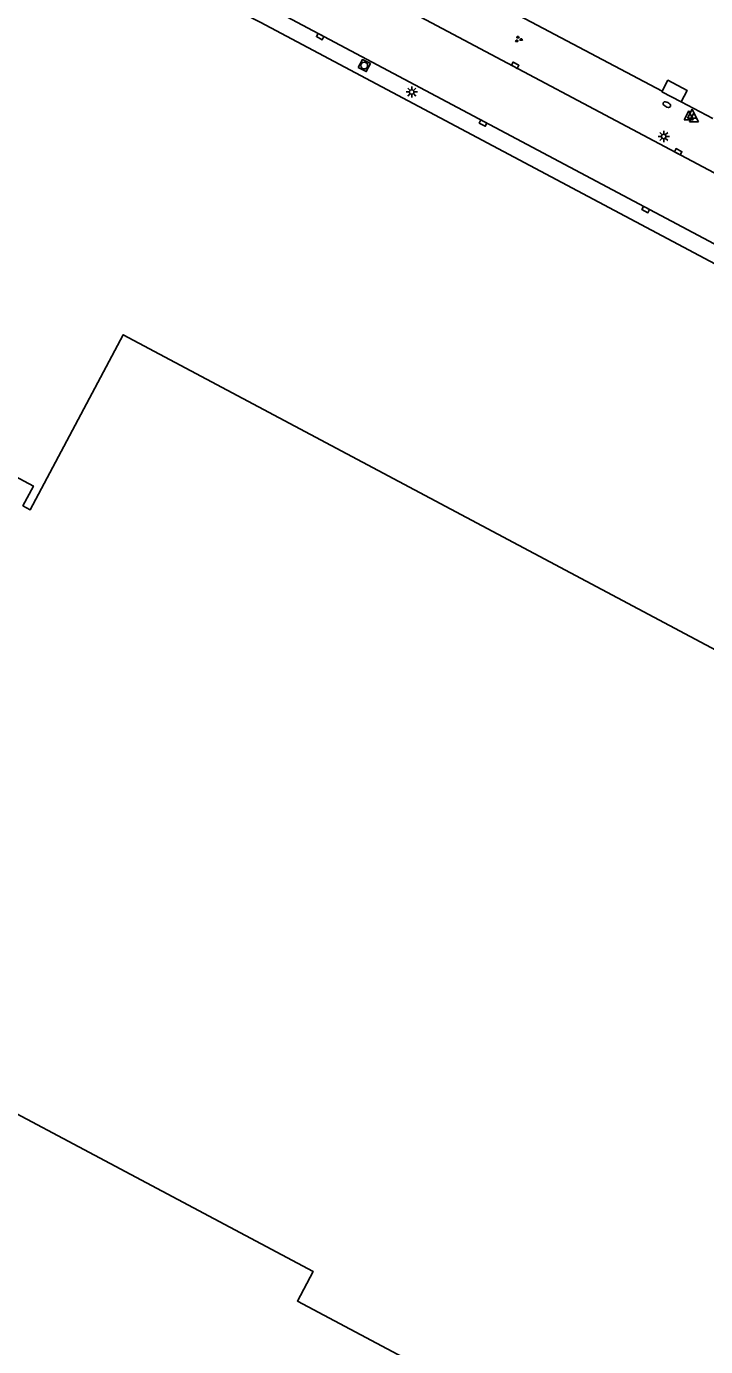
# Model space of a CAD drawing. Extents: x 136000 to 138005, y 398500 to 400500.
# Drawn here: x 136306.7 to 136382.3, y 398712.5 to 398859.5 of the extents above; entities that cross this region are included whole.
import ezdxf

# ---------------------------------------------------------------- set-up
doc = ezdxf.new("R2010")
doc.units = 0
for name, color, linetype in [('gg-afsc-hekwerk', 7, 'Continuous'), ('gg-bbg-bijgebouw', 7, 'Continuous'), ('gg-bbg-hoofdgebouw', 7, 'Continuous'), ('gg-knt-verharding', 7, 'Continuous'), ('gt-symb-brandkraan', 7, 'Continuous'), ('gt-symb-groenvak', 7, 'Continuous'), ('gt-symb-kolk', 7, 'Continuous'), ('gt-symb-lichtmast', 7, 'Continuous'), ('gt-symb-rioolschacht', 7, 'Continuous'), ('gt-symb-waterafsluiter', 7, 'Continuous')]:
    doc.layers.add(name, color=color, linetype=linetype)

# ---------------------------------------------------------------- blocks, each defined once
blk = doc.blocks.new('gt0-WAFSL')
at = {"layer": 'gt-symb-waterafsluiter'}
for p, q in [((-0.5, -0.33), (0, 0.67)), ((0, 0.67), (0.5, -0.33)), ((0.5, -0.33), (-0.5, -0.33))]:
    blk.add_line(p, q, dxfattribs=at)
blk = doc.blocks.new('gt0-BR')
at = {"layer": 'gt-symb-brandkraan'}
for centre, radius, start, end in [((-0.24, 0), 0.206, 107.5669, 252.4331), ((0.6, -2.66), 3, 106.892, 107.5669), ((0, -0.69), 0.938, 73.108, 106.892), ((-0.6, -2.66), 3, 72.4331, 73.108), ((0.24, 0), 0.206, 287.567, 72.4331), ((0.6, 2.66), 3, 252.4331, 253.108), ((0, 0.69), 0.938, 253.108, 286.8921), ((-0.6, 2.66), 3, 286.8921, 287.567)]:
    blk.add_arc(centre, radius, start, end, dxfattribs=at)
blk = doc.blocks.new('gt0-LMAST')
at = {"layer": 'gt-symb-lichtmast'}
for p, q in [((-0.18, 0.17), (-0.45, 0.44)), ((-0.01, 0.25), (-0.01, 0.62)), ((0.17, 0.17), (0.44, 0.44)), ((-0.26, 0), (-0.63, 0)), ((-0.18, -0.18), (-0.45, -0.45)), ((-0.01, -0.25), (-0.01, -0.63)), ((0.44, -0.45), (0.17, -0.18)), ((0.24, 0), (0.62, 0))]:
    blk.add_line(p, q, dxfattribs=at)
blk.add_circle((-0.01, 0), 0.25, dxfattribs=at)
blk = doc.blocks.new('gt0-KOLK')
at = {"layer": 'gt-symb-kolk'}
blk.add_lwpolyline([(0, 0), (0.37, 0), (0.37, 0.4), (-0.38, 0.4), (-0.38, 0), (0, 0)], dxfattribs=at)
blk = doc.blocks.new('gt0-RS')
at = {"layer": 'gt-symb-rioolschacht'}
blk.add_lwpolyline([(-0.5, -0.5), (0.5, -0.5), (0.5, 0.5), (-0.5, 0.5)], close=True, dxfattribs=at)
blk.add_circle((0, 0), 0.375, dxfattribs=at)
blk = doc.blocks.new('gt0-GRVAK')
at = {"layer": 'gt-symb-groenvak'}
for p, q in [((-0.11, 0.19), (-0.23, 0.24)), ((-0.18, 0.15), (0.09, 0.15)), ((-0.09, 0.21), (-0.16, 0.32)), ((-0.05, 0.21), (-0.05, 0.39)), ((0, 0.21), (0.06, 0.32)), ((0.01, 0.19), (0.13, 0.24)), ((0.26, -0.05), (0.2, 0.06)), ((0.3, -0.05), (0.3, 0.13)), ((0.35, -0.05), (0.41, 0.06)), ((-0.24, -0.23), (-0.36, -0.18)), ((-0.32, -0.26), (-0.05, -0.26)), ((-0.23, -0.21), (-0.29, -0.1)), ((-0.18, -0.2), (-0.18, -0.02)), ((-0.14, -0.21), (-0.07, -0.1)), ((-0.12, -0.23), (0, -0.18)), ((0.24, -0.07), (0.12, -0.02)), ((0.17, -0.11), (0.44, -0.11)), ((0.37, -0.07), (0.49, -0.02))]:
    blk.add_line(p, q, dxfattribs=at)

msp = doc.modelspace()

# ---------------------------------------------------------------- linework, layer by layer
at = {"layer": 'gg-afsc-hekwerk'}
for p, q in [((136377.49, 398852.27), (136343.28, 398870.37)), ((136383.12, 398849.21), (136379.61, 398851.09))]:
    msp.add_line(p, q, dxfattribs=at)
msp.add_lwpolyline([(136316.33, 398868.37), (136332.76, 398859.95), (136477.56, 398782.97)], dxfattribs=at)
at = {"layer": 'gg-bbg-bijgebouw'}
for points in [[(136377.49, 398852.27), (136378.12, 398853.48), (136380.27, 398852.36), (136379.61, 398851.09)], [(136377.49, 398852.27), (136377.46, 398852.21), (136379.61, 398851.09)]]:
    msp.add_lwpolyline(points, dxfattribs=at)
at = {"layer": 'gg-bbg-hoofdgebouw'}
for points in [[(136284.82, 398763.7), (136304.29, 398800.29), (136303.48, 398800.72), (136303, 398799.82), (136299.91, 398801.47), (136304.43, 398809.97), (136307.52, 398808.32), (136306.35, 398806.12), (136307.16, 398805.68), (136317.52, 398825.15), (136395.68, 398783.55), (136397.21, 398786.41), (136399.73, 398785.07), (136409.85, 398804.04)], [(136417.64, 398800.8), (136422.23, 398798.35), (136411.73, 398778.68), (136414.25, 398777.33), (136412.73, 398774.48), (136490.97, 398732.85), (136452.4, 398660.39), (136432.47, 398670.99), (136430.71, 398667.69), (136405.82, 398680.94), (136407.58, 398684.24), (136393.32, 398691.83), (136386.58, 398679.16), (136386.2, 398679.36), (136386.34, 398679.63), (136362.06, 398692.54), (136361.92, 398692.28), (136361.54, 398692.48), (136368.28, 398705.15), (136358.61, 398710.29), (136356.85, 398706.98), (136336.89, 398717.59), (136338.65, 398720.9), (136278.93, 398752.64)]]:
    msp.add_lwpolyline(points, dxfattribs=at)
at = {"layer": 'gg-knt-verharding'}
for p, q in [((136321.51, 398868.12), (136478.45, 398784.65)), ((136388.61, 398840.33), (136342.51, 398864.83))]:
    msp.add_line(p, q, dxfattribs=at)

# ---------------------------------------------------------------- block references
at = {"layer": 'gt-symb-brandkraan', "rotation": -28.025316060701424}
msp.add_blockref('gt0-BR', (136378.01, 398850.78), dxfattribs=at)
at = {"layer": 'gt-symb-groenvak'}
msp.add_blockref('gt0-GRVAK', (136361.49, 398858.05), dxfattribs=at)
at = {"layer": 'gt-symb-kolk'}
for p, rotation in [((136339.52, 398858.53), 151.76909817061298), ((136361.04, 398854.98), -28.025316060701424), ((136357.65, 398848.89), 152.10272896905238), ((136379.18, 398845.34), -27.846622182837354), ((136375.75, 398839.27), 151.89717643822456)]:
    msp.add_blockref('gt0-KOLK', p, dxfattribs=dict(at, rotation=rotation))
at = {"layer": 'gt-symb-lichtmast'}
for p in [(136349.63, 398852.18), (136377.67, 398847.23)]:
    msp.add_blockref('gt0-LMAST', p, dxfattribs=at)
at = {"layer": 'gt-symb-rioolschacht', "rotation": -27.590369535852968}
msp.add_blockref('gt0-RS', (136344.34, 398855.12), dxfattribs=at)
at = {"layer": 'gt-symb-waterafsluiter'}
for p in [(136380.82, 398849.58), (136380.45, 398849.41), (136381.02, 398849.18)]:
    msp.add_blockref('gt0-WAFSL', p, dxfattribs=at)

doc.saveas('drawing.dxf')
